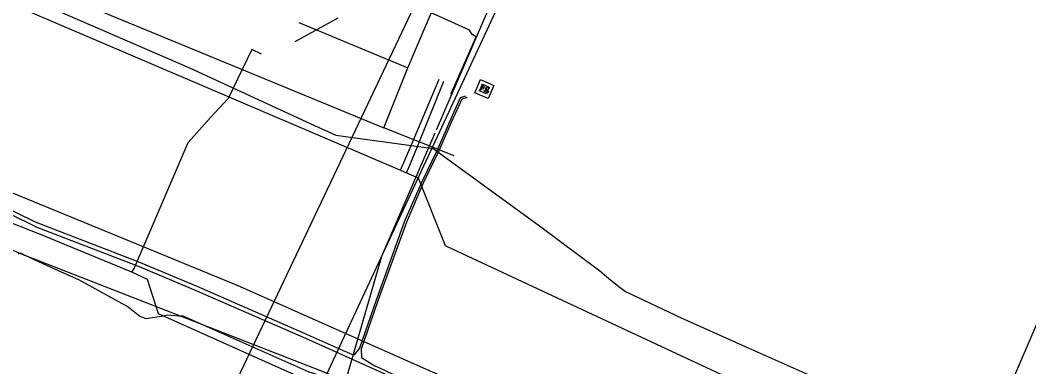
# Model space of a CAD drawing. Extents: x -596024 to -594475, y -1163820 to -1161957.
# Drawn here: x -594977.6 to -594846.3, y -1162104.3 to -1162059.2 of the extents above; entities that cross this region are included whole.
import ezdxf

# ---------------------------------------------------------------- set-up
doc = ezdxf.new("R2010")
doc.units = 0
for name, color, linetype in [('25', 7, 'Continuous'), ('Vrstva 1', 7, 'Continuous'), ('Vrstva 12', 7, 'Continuous'), ('Vrstva 13', 7, 'Continuous'), ('Vrstva 19', 7, 'Continuous'), ('Vrstva 43', 7, 'Continuous'), ('Vrstva 44', 7, 'Continuous'), ('Vrstva 45', 7, 'Continuous'), ('Vrstva 5', 7, 'Continuous'), ('Vrstva 53', 7, 'Continuous'), ('Vrstva 55', 7, 'Continuous'), ('Vrstva 58', 7, 'Continuous')]:
    doc.layers.add(name, color=color, linetype=linetype)

# ---------------------------------------------------------------- blocks, each defined once
blk = doc.blocks.new('NN640')
at = {"layer": '25'}
for points in [[(-1.89, 1.889), (1.889, 1.889)], [(-1.89, -1.89), (-1.89, 1.889)], [(-1.26, 0.787), (-0.221, 0.787)], [(-0.725, 0.787), (-0.725, -0.788)], [(1.197, 0.661), (0.945, 0.787), (0.661, 0.787), (0.409, 0.661), (0.283, 0.472), (0.283, 0.409), (0.409, 0.22), (1.133, -0.158), (1.259, -0.316), (1.259, -0.473), (1.133, -0.662), (0.913, -0.788), (0.629, -0.788), (0.503, -0.725), (0.283, -0.599)], [(1.889, 1.889), (1.889, -1.89)], [(1.889, -1.89), (-1.89, -1.89)]]:
    blk.add_lwpolyline(points, dxfattribs=at)
blk = doc.blocks.new('VN640')
at = {"layer": '25'}
for points in [[(-1.89, 1.889), (1.889, 1.889)], [(-1.89, -1.89), (-1.89, 1.889)], [(-1.26, 0.787), (-0.221, 0.787)], [(-0.725, 0.787), (-0.725, -0.788)], [(1.197, 0.661), (0.945, 0.787), (0.661, 0.787), (0.409, 0.661), (0.283, 0.472), (0.283, 0.409), (0.409, 0.22), (1.133, -0.158), (1.259, -0.316), (1.259, -0.473), (1.133, -0.662), (0.913, -0.788), (0.629, -0.788), (0.503, -0.725), (0.283, -0.599)], [(1.889, 1.889), (1.889, -1.89)], [(1.889, -1.89), (-1.89, -1.89)]]:
    blk.add_lwpolyline(points, dxfattribs=at)

msp = doc.modelspace()

# ---------------------------------------------------------------- linework, layer by layer
at = {"layer": 'Vrstva 1'}
for p, q in [((-594987.734, -1162049.498), (-594930.263, -1162073.234)), ((-594927.131, -1162065.402), (-594920.142, -1162048.896)), ((-594941.348, -1162059.498), (-594927.131, -1162065.402)), ((-594930.263, -1162073.234), (-594927.131, -1162065.402)), ((-594921.106, -1162076.848), (-594930.263, -1162073.234))]:
    msp.add_line(p, q, dxfattribs=at)
at = {"layer": 'Vrstva 12'}
for points in [[(-594921.43, -1162068.88), (-594921.51, -1162068.76), (-594918.26, -1162061.35), (-594918.78, -1162061.05), (-594919.11, -1162060.51), (-594930.39, -1162055.33), (-594930.95, -1162055.36), (-594942.04, -1162050.27)], [(-594884.92, -1162121.76), (-594911.54, -1162110.55), (-594949.23, -1162093.8), (-595000, -1162072.9)]]:
    msp.add_lwpolyline(points, dxfattribs=at)
at = {"layer": 'Vrstva 13'}
for points in [[(-595095.98, -1162006.92), (-595079.702, -1162013.899), (-595078.841, -1162014.251), (-594928.093, -1162078.739), (-594927.3, -1162079.08), (-594925.802, -1162079.722), (-594922.275, -1162088.547), (-594921.367, -1162088.968)], [(-595078.908, -1162012.46), (-595067.73, -1162017.42), (-595065.08, -1162018.44), (-594997.08, -1162047.37), (-594955.55, -1162065.41), (-594939.29, -1162072.9), (-594936.52, -1162074.16), (-594923.87, -1162075.93), (-594910.2, -1162085.83), (-594902.18, -1162091.86), (-594900.73, -1162093.05), (-594899.52, -1162093.99), (-594898.81, -1162094.53), (-594891.57, -1162097.97), (-594883.253, -1162101.678), (-594870.37, -1162107.41), (-594778.03, -1162146.97), (-594708.7, -1162177.08), (-594658.923, -1162198.2)], [(-594928.093, -1162078.739), (-594926.718, -1162075.512), (-594923.087, -1162066.886)], [(-594927.3, -1162079.08), (-594926.882, -1162078.062), (-594925.9, -1162075.641), (-594922.442, -1162067.144)], [(-594921.367, -1162088.968), (-594885.044, -1162105.961), (-594884.878, -1162106.048), (-594827.244, -1162130.649)]]:
    msp.add_lwpolyline(points, dxfattribs=at)
at = {"layer": 'Vrstva 19'}
for points in [[(-594834.13, -1162150.42), (-594853.67, -1162141.96), (-594867.94, -1162135.71), (-594883.53, -1162129.07), (-594901.79, -1162120.42), (-594926.81, -1162110.23), (-594928.91, -1162111.02), (-594933.4, -1162109.17), (-594934.76, -1162108.55), (-594938.6, -1162106.86), (-594959.6, -1162097.43), (-594961.01, -1162092.97), (-594963.04, -1162092.01), (-594974.93, -1162087.13), (-594990.65, -1162080.96), (-595004.73, -1162074.95), (-595007.66, -1162073.38), (-595011.36, -1162071.28), (-595023.59, -1162063.83), (-595029.17, -1162061.22), (-595032.7, -1162061.12), (-595041.37, -1162057.15), (-595042.54, -1162053.99), (-595047.79, -1162051.63)], [(-594946.19, -1162063.62), (-594947.45, -1162063.03), (-594950.54, -1162069.39)], [(-594963.04, -1162092.01), (-594962.76, -1162091.53), (-594955.74, -1162075.12), (-594952.81, -1162071.89), (-594950.54, -1162069.39)]]:
    msp.add_lwpolyline(points, dxfattribs=at)
at = {"layer": 'Vrstva 44'}
for points in [[(-594935.512, -1162102.262), (-594940.59, -1162099.98), (-594954.64, -1162093.85), (-594962.23, -1162090.66), (-594975.58, -1162085.52), (-594983.51, -1162081.62), (-594991.22, -1162078.62), (-595000.71, -1162074.83), (-595004.08, -1162072.86), (-595013.58, -1162067.77), (-595021.25, -1162063.01), (-595026.41, -1162060.65), (-595030.74, -1162057.96), (-595035.38, -1162055.75), (-595043.63, -1162052), (-595048.55, -1162050.23)], [(-594919.655, -1162069.082), (-594920.321, -1162069.307), (-594921.72, -1162072.432), (-594923.332, -1162076.105), (-594925.371, -1162080.34), (-594927.56, -1162085.39), (-594931.27, -1162095.668), (-594933.439, -1162101.919), (-594934.16, -1162102.84), (-594935.512, -1162102.262)], [(-594919.44, -1162069.27), (-594920.139, -1162069.506), (-594921.494, -1162072.532), (-594923.108, -1162076.208), (-594925.146, -1162080.443), (-594927.33, -1162085.482), (-594931.037, -1162095.75), (-594933.214, -1162102.022), (-594933.17, -1162103.11), (-594931.999, -1162103.845), (-594931.419, -1162104.207)], [(-594931.419, -1162104.207), (-594930.811, -1162104.489), (-594928.341, -1162105.66)]]:
    msp.add_lwpolyline(points, dxfattribs=at)
at = {"layer": 'Vrstva 5'}
msp.add_line((-594941.819, -1162061.963), (-594936.216, -1162058.895), dxfattribs=at)
at = {"layer": 'Vrstva 53'}
for points in [[(-594878.712, -1161956.88), (-594977.6, -1162165.5), (-594985.247, -1162190.772)], [(-594868.666, -1161956.88), (-594968, -1162170.4), (-594974.533, -1162195.382)]]:
    msp.add_lwpolyline(points, dxfattribs=at)
at = {"layer": 'Vrstva 55'}
msp.add_line((-594857.29, -1162126.68), (-594809.117, -1162014.436), dxfattribs=at)
for points in [[(-594923.431, -1162073.476), (-594902.685, -1162025.357), (-594898.57, -1162015.96)], [(-594935.082, -1162105.667), (-594930.52, -1162089.92), (-594923.608, -1162073.889)], [(-594977.82, -1162089.64), (-594977.55, -1162089.48), (-594977.09, -1162089.76), (-594973.44, -1162091.455), (-594970.02, -1162092.96), (-594963.54, -1162096.55), (-594962.02, -1162097.76), (-594961.22, -1162098.05), (-594958.93, -1162097.72), (-594958.44, -1162097.55), (-594956.98, -1162097.68), (-594956.44, -1162097.68), (-594940.04, -1162105), (-594938.58, -1162105.42), (-594938.34, -1162105.42), (-594937.57, -1162105.65), (-594937.33, -1162105.61), (-594937.04, -1162105.51)]]:
    msp.add_lwpolyline(points, dxfattribs=at)
at = {"layer": 'Vrstva 58'}
for points in [[(-595070.082, -1162044.552), (-595044.512, -1162055.396), (-595024.001, -1162066.113), (-595000.874, -1162079.189), (-594977.696, -1162089.547), (-594937.648, -1162105.187), (-594907.394, -1162121.391), (-594889.549, -1162128.57), (-594872.678, -1162139.852), (-594855.521, -1162146.975), (-594837.445, -1162154.525)], [(-595048.408, -1162050.859), (-595043.488, -1162052.629), (-595035.238, -1162056.379), (-595030.598, -1162058.589), (-595026.268, -1162061.279), (-595021.108, -1162063.639), (-595013.438, -1162068.399), (-595003.938, -1162073.489), (-595000.568, -1162075.459), (-594991.078, -1162079.249), (-594983.368, -1162082.249), (-594975.438, -1162086.149), (-594962.088, -1162091.289), (-594954.498, -1162094.479), (-594940.448, -1162100.609), (-594931.311, -1162104.727), (-594928.375, -1162106.017), (-594910.192, -1162110.138), (-594905.126, -1162111.489), (-594901.365, -1162110.121), (-594899.057, -1162111.147), (-594898.67, -1162111.91)]]:
    msp.add_lwpolyline(points, dxfattribs=at)

# ---------------------------------------------------------------- block references
at = {"layer": 'Vrstva 43', "xscale": 0.5, "yscale": 0.5, "rotation": -23.999999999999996}
msp.add_blockref('NN640', (-594917.19, -1162068.165), dxfattribs=at)
at = {"layer": 'Vrstva 45', "xscale": 0.25, "yscale": 0.25, "rotation": -23.999999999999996}
msp.add_blockref('VN640', (-594917.19, -1162068.165), dxfattribs=at)

doc.saveas('drawing.dxf')
